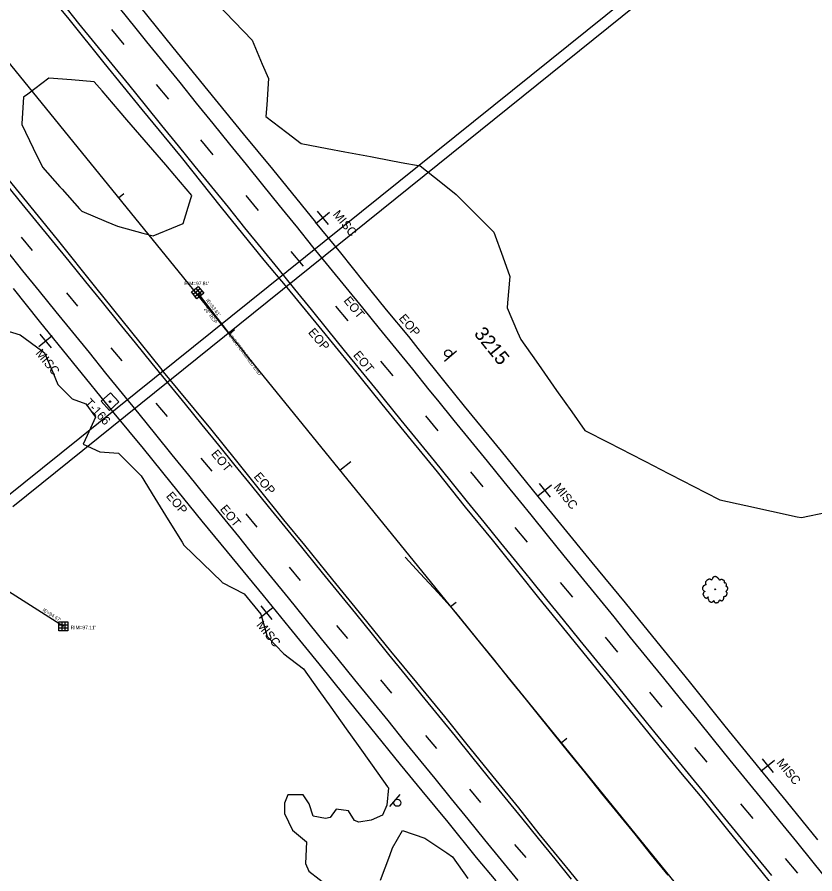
# Model space of a CAD drawing. Extents: x 2132221 to 2141942, y 535736 to 547298.
# Drawn here: x 2138474 to 2138928.5, y 539737.8 to 540225.7 of the extents above; entities that cross this region are included whole.
import ezdxf

# ---------------------------------------------------------------- set-up
doc = ezdxf.new("R2010")
doc.units = 0
for name, color, linetype in [('RD_EX_BldgApp', 7, 'Continuous'), ('RD_EX_Conc', 7, 'Continuous'), ('RD_EX_DR_Inlet', 7, 'Continuous'), ('RD_EX_DR_Inlet_txCode', 7, 'Continuous'), ('RD_EX_DR_Pipe', 7, 'Continuous'), ('RD_EX_DR_Pipe_txCode', 7, 'Continuous'), ('RD_EX_GuardRail', 7, 'Continuous'), ('RD_EX_Misc', 7, 'Continuous'), ('RD_EX_Misc_txCode', 7, 'Continuous'), ('RD_EX_Road', 7, 'Continuous'), ('RD_EX_Road_txCode', 7, 'Continuous'), ('RD_EX_VEG', 7, 'Continuous'), ('RD_HC_Cl', 7, 'Continuous'), ('RD_HC_Data_Tic', 7, 'Continuous'), ('RD_HC_Survey', 7, 'Continuous'), ('RD_HC_Survey_txCode', 7, 'Continuous'), ('RD_HC_TX_Sta50', 7, 'Continuous')]:
    doc.layers.add(name, color=color, linetype=linetype)

msp = doc.modelspace()

# ---------------------------------------------------------------- linework, layer by layer
at = {"layer": 'RD_EX_BldgApp'}
for p, q in [((2138717.47, 540029.76), (2138724.32, 540035.6)), ((2138692, 539782.97), (2138686.17, 539776.12))]:
    msp.add_line(p, q, dxfattribs=at)
for centre in [(2138719.59, 540034.23), (2138690.61, 539778.22)]:
    msp.add_circle(centre, 2, dxfattribs=at)
at = {"layer": 'RD_EX_Conc'}
for points in [[(2139012.42, 540389.97), (2138467.16, 539951.77)], [(2138471.43, 539946.97), (2139012.27, 540382.13)]]:
    msp.add_lwpolyline(points, dxfattribs=at)
at = {"layer": 'RD_EX_DR_Inlet'}
for p, q in [((2138575.87, 540071.3), (2138579.01, 540067.41)), ((2138578.26, 540071.04), (2138574.37, 540067.9)), ((2138574.55, 540070.23), (2138577.69, 540066.34)), ((2138579.33, 540069.72), (2138575.44, 540066.58)), ((2138499.49, 539881.26), (2138499.49, 539876.26)), ((2138501.19, 539881.26), (2138501.19, 539876.26)), ((2138497.79, 539879.56), (2138502.79, 539879.56)), ((2138497.79, 539877.86), (2138502.79, 539877.86))]:
    msp.add_line(p, q, dxfattribs=at)
for points in [[(2138573.3, 540069.23), (2138577.2, 540072.36), (2138580.33, 540068.47), (2138576.44, 540065.33)], [(2138497.79, 539876.26), (2138497.79, 539881.26), (2138502.79, 539881.26), (2138502.79, 539876.26)]]:
    msp.add_lwpolyline(points, close=True, dxfattribs=at)
at = {"layer": 'RD_EX_DR_Pipe'}
for p, q in [((2138500.33, 539878.7), (2138173.18, 540086.35)), ((2138577, 540068.55), (2138594.31, 540045.84))]:
    msp.add_line(p, q, dxfattribs=at)
at = {"layer": 'RD_EX_GuardRail'}
msp.add_lwpolyline([(2138844.9, 539736.93), (2138835.47, 539748.6), (2138826.05, 539760.27), (2138816.62, 539771.94), (2138807.19, 539783.61), (2138797.77, 539795.28), (2138788.34, 539806.94), (2138778.92, 539818.61), (2138769.49, 539830.28), (2138764.19, 539836.84), (2138754.76, 539848.51), (2138745.34, 539860.18), (2138735.91, 539871.85), (2138726.49, 539883.52), (2138723.94, 539886.67), (2138713.8, 539897.72), (2138703.67, 539908.78), (2138695.16, 539918.06)], dxfattribs=at)
at = {"layer": 'RD_EX_Misc'}
for p, q in [((2138527.68, 540218.6), (2138534.7, 540210.15)), ((2138553.19, 540187.42), (2138560.21, 540178.97)), ((2138578.5, 540155.76), (2138585.52, 540147.31)), ((2138604.21, 540124.09), (2138611.23, 540115.64)), ((2138644.87, 540115.28), (2138651.19, 540107.54)), ((2138644.16, 540108.25), (2138651.9, 540114.58)), ((2138476.17, 540100.37), (2138482.46, 540092.85)), ((2138629.87, 540092.26), (2138636.89, 540083.81)), ((2138502.03, 540068.64), (2138508.32, 540061.11)), ((2138655.39, 540061.14), (2138662.41, 540052.69)), ((2138486.27, 540038.09), (2138494.01, 540044.42)), ((2138486.97, 540045.13), (2138493.3, 540037.39)), ((2138527.29, 540037.43), (2138533.59, 540029.91)), ((2138680.95, 540029.8), (2138687.97, 540021.35)), ((2138553.08, 540005.84), (2138559.37, 539998.32)), ((2138706.63, 539998.62), (2138713.65, 539990.17)), ((2138578.64, 539974.57), (2138584.94, 539967.04)), ((2138732.37, 539966.69), (2138739.39, 539958.24)), ((2138770.66, 539953.09), (2138778.4, 539959.41)), ((2138771.37, 539960.12), (2138777.7, 539952.38)), ((2138604.25, 539942.75), (2138610.55, 539935.23)), ((2138757.65, 539935.09), (2138764.66, 539926.64)), ((2138628.95, 539912.44), (2138635.24, 539904.92)), ((2138783.46, 539903.75), (2138790.48, 539895.3)), ((2138612.14, 539883.33), (2138619.88, 539889.66)), ((2138612.84, 539890.37), (2138619.17, 539882.63)), ((2138655.96, 539879.28), (2138662.26, 539871.75)), ((2138809.05, 539872.56), (2138816.07, 539864.11)), ((2138680.96, 539848.26), (2138687.25, 539840.73)), ((2138834.26, 539841.24), (2138841.28, 539832.79)), ((2138706.66, 539816.64), (2138712.95, 539809.12)), ((2138859.89, 539809.74), (2138866.91, 539801.29)), ((2138898.45, 539803.22), (2138904.78, 539795.48)), ((2138897.74, 539796.19), (2138905.48, 539802.51)), ((2138731.74, 539785.91), (2138738.04, 539778.39)), ((2138886.09, 539777.71), (2138893.11, 539769.26)), ((2138757.47, 539754.54), (2138763.76, 539747.01)), ((2138911.64, 539746.57), (2138918.65, 539738.13))]:
    msp.add_line(p, q, dxfattribs=at)
for points in [[(2138499.55, 540233.81), (2138509.01, 540222.17), (2138518.47, 540210.53), (2138527.93, 540198.89), (2138537.39, 540187.25), (2138546.85, 540175.61), (2138556.31, 540163.97), (2138565.77, 540152.33), (2138575.23, 540140.69), (2138584.69, 540129.05), (2138594.15, 540117.41), (2138603.61, 540105.76), (2138613.07, 540094.12), (2138622.53, 540082.48), (2138631.99, 540070.84), (2138641.45, 540059.2), (2138650.91, 540047.56), (2138660.38, 540035.92), (2138669.84, 540024.28), (2138679.3, 540012.64), (2138683.19, 540007.85), (2138692.65, 539996.21), (2138702.11, 539984.57), (2138711.57, 539972.93), (2138721.03, 539961.29), (2138730.49, 539949.65), (2138739.95, 539938.01), (2138749.41, 539926.37), (2138758.87, 539914.72), (2138766.22, 539905.68), (2138775.68, 539894.04), (2138785.14, 539882.4), (2138794.6, 539870.76), (2138804.06, 539859.12), (2138813.52, 539847.48), (2138822.98, 539835.84), (2138832.44, 539824.2), (2138837.38, 539818.12), (2138846.86, 539806.5), (2138856.34, 539794.88), (2138865.83, 539783.26), (2138875.31, 539771.63), (2138884.79, 539760.01), (2138894.27, 539748.39), (2138903.75, 539736.76)], [(2138532.1, 540230.95), (2138541.56, 540219.31), (2138547.73, 540211.72), (2138557.18, 540200.06), (2138566.62, 540188.41), (2138576.06, 540176.75), (2138585.5, 540165.1), (2138594.95, 540153.44), (2138604.39, 540141.79), (2138613.83, 540130.13), (2138623.27, 540118.48), (2138632.72, 540106.82), (2138632.9, 540106.6), (2138642.36, 540094.97), (2138651.83, 540083.33), (2138661.3, 540071.7), (2138670.76, 540060.06), (2138680.23, 540048.43), (2138689.7, 540036.79), (2138699.17, 540025.16), (2138708.63, 540013.52), (2138713.42, 540007.64), (2138722.89, 539996), (2138732.36, 539984.37), (2138741.83, 539972.73), (2138751.29, 539961.1), (2138760.76, 539949.46), (2138766.62, 539942.26), (2138776.08, 539930.62), (2138785.54, 539918.98), (2138795, 539907.34), (2138804.46, 539895.7), (2138813.92, 539884.06), (2138823.38, 539872.42), (2138832.84, 539860.78), (2138842.3, 539849.14), (2138851.76, 539837.5), (2138861.22, 539825.86), (2138870.68, 539814.22), (2138880.14, 539802.57), (2138889.6, 539790.93), (2138899.06, 539779.29), (2138908.53, 539767.65), (2138917.99, 539756.01), (2138927.45, 539744.37), (2138936.91, 539732.73)], [(2138465.5, 540133.17), (2138474.97, 540121.54), (2138484.44, 540109.91), (2138493.91, 540098.28), (2138503.38, 540086.65), (2138512.85, 540075.01), (2138522.32, 540063.38), (2138531.79, 540051.75), (2138541.26, 540040.12), (2138550.73, 540028.48), (2138560.21, 540016.85), (2138569.68, 540005.22), (2138579.15, 539993.59), (2138588.62, 539981.95), (2138598.09, 539970.32), (2138607.56, 539958.69), (2138617.03, 539947.06), (2138626.5, 539935.42), (2138635.97, 539923.79), (2138638.32, 539920.9), (2138647.79, 539909.26), (2138657.25, 539897.62), (2138666.71, 539885.98), (2138676.18, 539874.35), (2138685.64, 539862.71), (2138695.1, 539851.07), (2138704.57, 539839.43), (2138714.03, 539827.79), (2138723.49, 539816.16), (2138732.96, 539804.52), (2138742.42, 539792.88), (2138751.88, 539781.24), (2138761.35, 539769.6), (2138770.81, 539757.97), (2138780.27, 539746.33), (2138789.74, 539734.69)], [(2138759.43, 539733.91), (2138749.96, 539745.54), (2138740.5, 539757.18), (2138731.03, 539768.81), (2138721.56, 539780.45), (2138712.09, 539792.08), (2138704.21, 539801.77), (2138694.75, 539813.41), (2138685.3, 539825.06), (2138675.84, 539836.7), (2138666.39, 539848.35), (2138656.93, 539859.99), (2138647.48, 539871.64), (2138638.02, 539883.28), (2138628.57, 539894.93), (2138619.11, 539906.57), (2138609.66, 539918.21), (2138600.2, 539929.86), (2138590.75, 539941.5), (2138581.29, 539953.15), (2138571.84, 539964.79), (2138562.38, 539976.44), (2138552.93, 539988.08), (2138543.47, 539999.73), (2138534.02, 540011.37), (2138524.56, 540023.02), (2138515.11, 540034.66), (2138505.65, 540046.31), (2138496.2, 540057.95), (2138486.74, 540069.6), (2138477.29, 540081.24), (2138467.83, 540092.89)]]:
    msp.add_lwpolyline(points, dxfattribs=at)
at = {"layer": 'RD_EX_Road'}
for points in [[(2138614.81, 540087.33), (2138590.48, 540117.33), (2138567.53, 540145.87), (2138545.26, 540173.18), (2138523.59, 540199.73), (2138503.6, 540224.56), (2138477.3, 540256.64), (2138459.27, 540279.04), (2138442.27, 540299.31), (2138423.11, 540322.99), (2138406.22, 540343.9), (2138387.89, 540366.31), (2138367.12, 540392.09), (2138349.04, 540414.4), (2138330.48, 540437.16), (2138304.95, 540468.46), (2138286.47, 540491.29), (2138267.94, 540513.88), (2138244.78, 540542.55), (2138223.75, 540568.36), (2138215.08, 540578.68)], [(2138150.63, 540525.69), (2138170.37, 540500.64), (2138193.47, 540472.19), (2138219.9, 540439.82), (2138238.74, 540416.58), (2138267.67, 540381.19), (2138292.18, 540350.89), (2138317.91, 540319.17), (2138343.78, 540287.15), (2138370.15, 540254.49), (2138396, 540222.44), (2138422.97, 540189.22), (2138447.54, 540159.02), (2138470.93, 540130.75), (2138496.72, 540098.98), (2138518.59, 540071.76), (2138538.41, 540047.23), (2138556.45, 540024.92)], [(2138386.71, 540433.46), (2138384.71, 540433.97), (2138384.08, 540433.71), (2138383.42, 540433.16), (2138382.76, 540431.76), (2138382.74, 540430.68), (2138384.19, 540428.4), (2138396.53, 540411.78), (2138406.32, 540399.84), (2138423.95, 540379.48), (2138442.77, 540356.59), (2138461.91, 540333.08), (2138478.77, 540311.86), (2138495.98, 540290.55), (2138516.8, 540264.92), (2138543.67, 540231.97), (2138562.76, 540208.47), (2138582.71, 540183.94), (2138602.79, 540159.15), (2138619.43, 540139.08), (2138643.95, 540108.88)], [(2138930.3, 539757.16), (2138912.35, 539779.08), (2138897.5, 539797.12), (2138877.44, 539821.92), (2138857.13, 539847.36), (2138838.68, 539869.97), (2138820.58, 539892.17), (2138801.66, 539915), (2138783.86, 539936.91), (2138770.85, 539952.76), (2138749.91, 539978.51), (2138728.85, 540004.1), (2138717.84, 540017.74), (2138702.42, 540036.99), (2138697.23, 540043.8), (2138684.53, 540059.05), (2138671.76, 540074.84), (2138658.35, 540091.47), (2138643.95, 540108.88)], [(2138936.89, 539691.8), (2138925.26, 539706), (2138910.54, 539723.84), (2138895.33, 539742.67), (2138878.86, 539762.8), (2138864.28, 539781.04), (2138852.21, 539795.53), (2138834.06, 539817.67), (2138817.1, 539838.79), (2138803.77, 539855.17), (2138787.17, 539875.45), (2138771.28, 539895.05), (2138760.02, 539909.07), (2138744.78, 539927.97), (2138729.42, 539946.6), (2138713.45, 539966.64), (2138698.68, 539984.85), (2138681.89, 540005.32), (2138664.67, 540026.66), (2138646.04, 540049.48), (2138627.76, 540071.66), (2138614.81, 540087.33)], [(2138529.24, 540000.23), (2138505.51, 540029.33), (2138486.71, 540052.61), (2138471.84, 540071.12)], [(2138930.91, 539564.98), (2138914.44, 539585.02), (2138898.93, 539604.31), (2138880.2, 539627.28), (2138861.6, 539650.16), (2138845.51, 539670.13), (2138825.24, 539694.92), (2138809.46, 539713.96), (2138788.87, 539739.34), (2138771.51, 539760.63), (2138759.76, 539775.27), (2138746.89, 539791.11), (2138730.5, 539811.36), (2138717.6, 539827.39), (2138701.66, 539846.8), (2138686.96, 539864.62), (2138670.78, 539884.49), (2138653.88, 539905.24), (2138637.92, 539924.87), (2138626.02, 539939.32), (2138611.39, 539957.66), (2138599.22, 539972.75), (2138584.43, 539991.13), (2138556.45, 540024.92)], [(2138746.97, 539733.73), (2138735.78, 539747.12), (2138719.55, 539767.24), (2138704.81, 539785.1), (2138692.51, 539800.08), (2138675.52, 539820.97), (2138660.86, 539839), (2138645.99, 539857.41), (2138629.23, 539878.05), (2138614.33, 539896.29), (2138593.75, 539921.16), (2138579.43, 539938.67), (2138561.67, 539960.39), (2138545.91, 539980.01), (2138529.24, 540000.23)]]:
    msp.add_lwpolyline(points, dxfattribs=at)
at = {"layer": 'RD_EX_VEG'}
for points in [[(2138587.45, 540233.87), (2138597.83, 540223.04), (2138607.8, 540212.66), (2138613.67, 540198.85), (2138617.15, 540190.68), (2138616.18, 540175.71), (2138615.75, 540169.17), (2138627.65, 540160.03), (2138635.85, 540153.74), (2138650.59, 540150.95), (2138660.62, 540149.06), (2138675.36, 540146.28), (2138678.15, 540145.75), (2138692.89, 540142.97), (2138703.65, 540140.94), (2138715.43, 540131.65), (2138724.19, 540124.74), (2138734.77, 540114.11), (2138745.36, 540103.49), (2138745.57, 540103.27), (2138750.67, 540089.16), (2138754.73, 540077.92), (2138753.46, 540062.98), (2138753.21, 540060.06), (2138759.15, 540046.29), (2138760.99, 540042.04), (2138769.64, 540029.78), (2138772.74, 540025.39), (2138781.39, 540013.14), (2138790.05, 540000.89), (2138797.51, 539990.32), (2138810.85, 539983.46), (2138824.19, 539976.6), (2138837.53, 539969.74), (2138839.54, 539968.7), (2138852.88, 539961.85), (2138866.22, 539954.99), (2138874.46, 539950.75), (2138889.12, 539947.56), (2138903.78, 539944.37), (2138918.43, 539941.18), (2138920.87, 539940.65), (2138935.53, 539943.82)], [(2138462.31, 540048.68), (2138475.67, 540044.67), (2138487.78, 540035.82), (2138489.56, 540034.52), (2138494.1, 540023.83), (2138497.23, 540016.46), (2138505.32, 540008.33), (2138513.06, 540005.39), (2138518.67, 539997.91), (2138513.86, 539987.48), (2138511.57, 539982.5), (2138521.02, 539978.14), (2138531.76, 539977.33), (2138542.36, 539966.72), (2138544.58, 539964.5), (2138552.45, 539951.74), (2138560.07, 539939.39), (2138567.94, 539926.62), (2138568.99, 539924.92), (2138579.77, 539914.48), (2138590.54, 539904.05), (2138590.82, 539903.77), (2138603.34, 539897.2), (2138612.8, 539885.75), (2138616.47, 539872.92), (2138625.93, 539863.15), (2138637.22, 539854.45), (2138645.93, 539842.23), (2138652.79, 539832.61), (2138661.5, 539820.4), (2138668.36, 539810.78), (2138676.34, 539799.58), (2138685.05, 539787.36), (2138685.5, 539786.73), (2138684.6, 539776.87), (2138682.16, 539771.2), (2138675.71, 539768.41), (2138668.64, 539767.18), (2138666.2, 539768.14), (2138662.8, 539773.73), (2138655.82, 539774.69), (2138652.33, 539769.89), (2138649.63, 539769.37), (2138642.74, 539770.67), (2138640.3, 539777.65), (2138636.9, 539782.8), (2138628.26, 539782.8), (2138626.25, 539778), (2138626.34, 539772.16), (2138630.88, 539762.73), (2138638.9, 539755.93), (2138638.2, 539743.62), (2138640.21, 539739.35), (2138652.02, 539730.11)], [(2138681.03, 539734.14), (2138686.25, 539748.2), (2138687.89, 539752.61), (2138693.54, 539762.54), (2138706.36, 539758.11), (2138718.77, 539749.68), (2138722.08, 539747.42), (2138730.74, 539735.17)]]:
    msp.add_lwpolyline(points, dxfattribs=at)
msp.add_lwpolyline([(2138531.09, 540106.56), (2138545.6, 540102.74), (2138551.39, 540101.21), (2138565.29, 540106.86), (2138568.49, 540108.16), (2138573.01, 540122.46), (2138573.56, 540124.19), (2138563.77, 540135.56), (2138558.6, 540141.56), (2138548.82, 540152.93), (2138546.35, 540155.79), (2138536.56, 540167.16), (2138532.11, 540172.33), (2138522.33, 540183.69), (2138517.88, 540188.86), (2138504.92, 540189.93), (2138491.96, 540191), (2138480.06, 540181.87), (2138477.68, 540180.04), (2138476.64, 540165.08), (2138476.61, 540164.55), (2138483.13, 540151.04), (2138488.36, 540140.23), (2138498.35, 540129.04), (2138499.58, 540127.67), (2138509.57, 540116.48), (2138510.8, 540115.11), (2138524.62, 540109.29)], close=True, dxfattribs=at)
for centre, radius in [((2138871.65, 539899.81), 0.25), ((2138871.63, 539899.81), 0.0001)]:
    msp.add_circle(centre, radius, dxfattribs=at)
for points in [[(2138877.01, 539904.57), (2138876.83, 539904.81), (2138876.54, 539904.98), (2138876.29, 539905.1), (2138876.09, 539905.21), (2138875.86, 539905.31), (2138875.53, 539905.41), (2138875.23, 539905.44), (2138874.96, 539905.36), (2138874.76, 539905.25), (2138874.52, 539905.1), (2138874.4, 539904.98), (2138874.29, 539905.06), (2138874.21, 539905.18), (2138874.1, 539905.42), (2138873.93, 539905.6), (2138873.76, 539905.78), (2138873.5, 539906.03), (2138873.26, 539906.28), (2138873.04, 539906.45), (2138872.78, 539906.66), (2138872.44, 539906.85), (2138872.11, 539907.02), (2138871.72, 539907.07), (2138871.2, 539906.93), (2138870.86, 539906.79), (2138870.58, 539906.73), (2138870.35, 539906.31), (2138870.21, 539905.95), (2138870.08, 539905.8), (2138869.82, 539905.45), (2138869.72, 539905.23), (2138869.66, 539905), (2138869.59, 539905.04), (2138869.3, 539905.28), (2138869.02, 539905.43), (2138868.57, 539905.59), (2138868.25, 539905.61), (2138867.94, 539905.46), (2138867.67, 539905.24), (2138867.45, 539905.18), (2138867.2, 539905.05), (2138867.13, 539905.01), (2138866.86, 539904.83), (2138866.59, 539904.45), (2138866.35, 539904.2), (2138866.27, 539903.95), (2138866.24, 539903.72), (2138866.18, 539903.43), (2138866.28, 539902.98), (2138866.43, 539902.67), (2138866.55, 539902.51), (2138866.06, 539902.3), (2138865.77, 539902.1), (2138865.39, 539901.92), (2138865.34, 539901.87), (2138864.95, 539901.58), (2138864.82, 539901.25), (2138864.59, 539900.95), (2138864.54, 539900.66), (2138864.51, 539900.26), (2138864.56, 539899.87), (2138864.81, 539899.42), (2138865.1, 539899.14), (2138865.62, 539898.83), (2138865.84, 539898.7), (2138865.7, 539898.6), (2138865.44, 539898.33), (2138865.13, 539898.04), (2138864.99, 539897.71), (2138864.85, 539897.45), (2138864.77, 539897.17), (2138864.83, 539896.78), (2138865.04, 539896.44), (2138865.22, 539896.02), (2138865.47, 539895.64), (2138865.79, 539895.25), (2138866.31, 539894.92), (2138866.58, 539894.8), (2138866.78, 539894.84), (2138867.19, 539894.95), (2138867.32, 539895.14), (2138867.78, 539895.53), (2138867.72, 539895.33), (2138867.58, 539894.97), (2138867.7, 539894.4), (2138867.84, 539893.99), (2138868.05, 539893.53), (2138868.2, 539893.26), (2138868.58, 539892.96), (2138868.89, 539892.74), (2138869.23, 539892.55), (2138869.64, 539892.51), (2138869.96, 539892.57), (2138870.19, 539892.72), (2138870.52, 539892.92), (2138870.68, 539893)], [(2138870.68, 539893), (2138870.76, 539893.18), (2138870.91, 539893.38), (2138870.94, 539893.31), (2138871.03, 539893.15), (2138871.12, 539892.86), (2138871.22, 539892.64), (2138871.46, 539892.42), (2138871.72, 539892.29), (2138872.22, 539892.14), (2138872.76, 539892.26), (2138873.24, 539892.33), (2138873.53, 539892.5), (2138873.66, 539892.68), (2138874.01, 539893.04), (2138874.06, 539893.36), (2138874.12, 539893.48), (2138874.34, 539893.82), (2138874.43, 539893.8), (2138874.65, 539893.63), (2138875, 539893.44), (2138875.28, 539893.33), (2138875.56, 539893.28), (2138875.77, 539893.38), (2138876.05, 539893.66), (2138876.38, 539893.9), (2138876.44, 539894.06), (2138876.48, 539894.23), (2138876.58, 539894.42), (2138876.59, 539894.63), (2138876.63, 539894.81), (2138876.64, 539894.95), (2138876.66, 539895.14), (2138876.63, 539895.36), (2138876.57, 539895.5), (2138876.65, 539895.64), (2138876.89, 539895.66), (2138877, 539895.69), (2138877.18, 539895.83), (2138877.59, 539895.9), (2138877.92, 539896.13), (2138878.2, 539896.46), (2138878.37, 539896.68), (2138878.47, 539896.98), (2138878.52, 539897.29), (2138878.56, 539897.5), (2138878.54, 539897.72), (2138878.41, 539898.04), (2138878.27, 539898.26), (2138878.04, 539898.52), (2138877.94, 539898.7), (2138877.99, 539898.71), (2138878.1, 539898.81), (2138878.31, 539899), (2138878.59, 539899.36), (2138878.85, 539899.81), (2138878.87, 539899.83), (2138878.99, 539900.07), (2138878.98, 539900.37), (2138878.94, 539900.57), (2138878.89, 539900.8), (2138878.74, 539901), (2138878.54, 539901.22), (2138878.32, 539901.39), (2138878.11, 539901.47), (2138877.9, 539901.51), (2138877.96, 539901.67), (2138878.11, 539901.94), (2138878.18, 539902.08), (2138878.21, 539902.31), (2138878.21, 539902.61), (2138877.99, 539903.03), (2138877.52, 539903.44), (2138877.17, 539903.52), (2138876.94, 539903.51), (2138876.99, 539903.64), (2138877, 539903.92), (2138877.07, 539904.11), (2138877.04, 539904.32), (2138877.01, 539904.5), (2138876.98, 539904.61)]]:
    msp.add_spline(points, degree=3, dxfattribs=at)
at = {"layer": 'RD_HC_Cl'}
msp.add_line((2136971.61, 542041.65), (2141699.63, 536226.46), dxfattribs=at)
at = {"layer": 'RD_HC_Data_Tic'}
for p, q in [((2138531.72, 540122.81), (2138534.83, 540125.33)), ((2138594.81, 540045.22), (2138597.91, 540047.74)), ((2138657.89, 539967.62), (2138664.1, 539972.67)), ((2138720.98, 539890.03), (2138724.08, 539892.56)), ((2138784.06, 539812.44), (2138787.16, 539814.97))]:
    msp.add_line(p, q, dxfattribs=at)
at = {"layer": 'RD_HC_Survey'}
msp.add_lwpolyline([(2138531.88, 540006.51), (2138527.09, 540011.72), (2138521.88, 540006.93), (2138526.67, 540001.72)], close=True, dxfattribs=at)
msp.add_circle((2138526.88, 540006.72), 0.5, dxfattribs=at)

# ---------------------------------------------------------------- texts
at = {"layer": 'RD_EX_DR_Inlet_txCode'}
for s, p in [("RIM=97.81'", (2138569.25, 540073.05)), ("RIM=97.11'", (2138504.49, 539877.07))]:
    msp.add_text(s, height=2, dxfattribs=at).set_placement(p)
for s, rotation, p in [("IE=93.61'", 307.3156, (2138581.43, 540064.38)), ('UNDETERMINED END', 307.3156, (2138594.37, 540044.4)), ("IE=94.67'", 327.5963, (2138488.27, 539887.54))]:
    msp.add_text(s, height=2, rotation=rotation, dxfattribs=at).set_placement(p)
at = {"layer": 'RD_EX_DR_Pipe_txCode'}
msp.add_text('24" RCP', height=2, rotation=307.3156, dxfattribs=at).set_placement((2138580.19, 540059.41))
at = {"layer": 'RD_EX_Misc_txCode'}
for s, rotation, p in [(' MISC', 309.2571, (2138652.39, 540114.64)), ('EOT', 309.4016, (2138659.72, 540064.14)), (' MISC', 309.2571, (2138483.01, 540035.57)), ('EOT', 309.4016, (2138665.17, 540033.12)), ('EOT', 309.4016, (2138584.24, 539976.82)), (' MISC', 309.2571, (2138778.17, 539959.25)), ('EOT', 309.4016, (2138589.3, 539945.43)), (' MISC', 309.2571, (2138608.88, 539880.81)), (' MISC', 309.2571, (2138905.25, 539802.34))]:
    msp.add_text(s, height=5, rotation=rotation, dxfattribs=at).set_placement(p)
at = {"layer": 'RD_EX_Road_txCode'}
for p in [(2138691.17, 540054), (2138639.5, 540045.99), (2138608.55, 539963.87), (2138558.53, 539952.75)]:
    msp.add_text('EOP', height=5, rotation=310.5389, dxfattribs=at).set_placement(p)
at = {"layer": 'RD_HC_Survey_txCode'}
msp.add_text('T-166', height=5, rotation=312.6403, dxfattribs=at).set_placement((2138512.11, 540005.72))
at = {"layer": 'RD_HC_TX_Sta50'}
msp.add_text('3215', height=8, rotation=309.1127, dxfattribs=at).set_placement((2138733.96, 540045.26))

doc.saveas('drawing.dxf')
